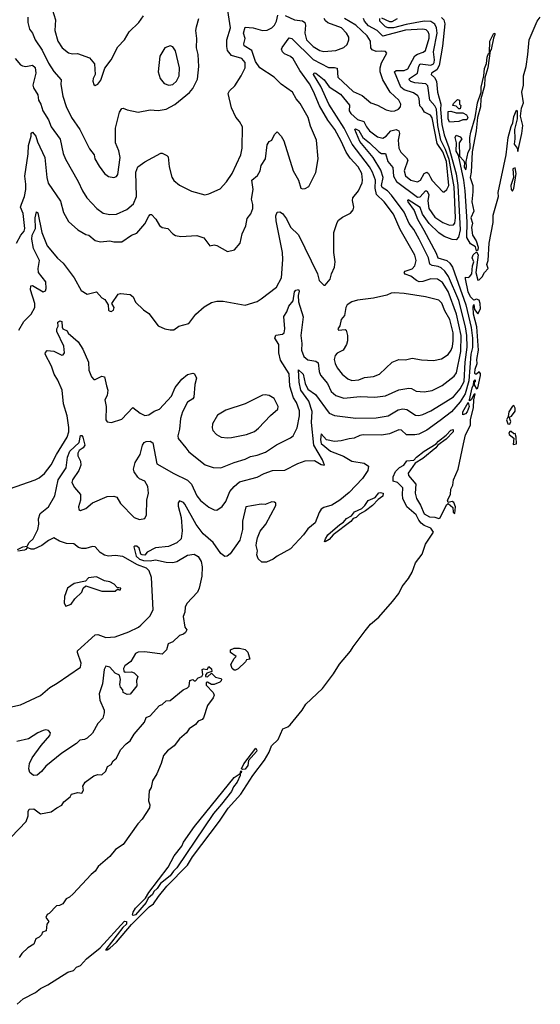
# Model space of a CAD drawing. Extents: x 1603745 to 1745082, y 385868 to 533966.
# Tile 285 of 646: x 1721850 to 1725743, y 386545 to 393906. Entities that reach past the tile are written whole.
import ezdxf

# ---------------------------------------------------------------- set-up
doc = ezdxf.new("R2010")
doc.units = 0

msp = doc.modelspace()

# ---------------------------------------------------------------- linework, layer by layer
at = {"layer": '0CON20XD'}
for points in [[(1721815, 393616.7), (1721855, 393568.6), (1721870.2, 393560.2), (1721895, 393556.2), (1721945, 393564.6), (1721965, 393549.4), (1721971.2, 393505), (1721949.1, 393415), (1721952.3, 393395), (1721984.6, 393345), (1721991.8, 393305), (1722009.1, 393275), (1722023.8, 393225), (1722065, 393157.1), (1722085.8, 393105), (1722151.7, 393011.7), (1722175.5, 392905), (1722193.1, 392863.1), (1722287.8, 392695), (1722319.1, 392625), (1722351.5, 392575), (1722425.7, 392495), (1722475, 392459.6), (1722525, 392450), (1722575, 392451.5), (1722652.4, 392487.6), (1722700.7, 392529.3), (1722724.1, 392585), (1722717.5, 392765), (1722733.8, 392806.2), (1722785, 392843.8), (1722905, 392906.7), (1722915, 392907.5), (1722950.7, 392890.7), (1722960, 392880), (1722967.8, 392805), (1722987.3, 392727.3), (1723002.7, 392702.7), (1723045, 392668.5), (1723135, 392622.7), (1723235, 392597.1), (1723265, 392604.3), (1723348.3, 392641.7), (1723397, 392693), (1723439.4, 392755), (1723503.3, 392895), (1723514.4, 392945), (1723515.6, 393105), (1723495, 393143.8), (1723466.8, 393176.8), (1723433.3, 393246.7), (1723410, 393355), (1723418.8, 393375), (1723459.3, 393410.7), (1723507.5, 393485), (1723535.5, 393545), (1723535.4, 393585), (1723511.4, 393615), (1723435, 393638.4), (1723404.2, 393675), (1723398.4, 393705), (1723400, 393755), (1723425.3, 393845), (1723406.2, 393975)], [(1722092.9, 393985), (1722116.9, 393905), (1722113.1, 393825), (1722135, 393746.2), (1722167.1, 393695), (1722215, 393657.1), (1722245, 393650.5), (1722281.7, 393651.7), (1722371.7, 393621.7), (1722409.2, 393575), (1722413.8, 393495), (1722398.8, 393465), (1722396.2, 393445), (1722405, 393420), (1722415, 393412.5)], [(1721825.6, 392235), (1721857.5, 392295), (1721882.3, 392325), (1721889.2, 392345), (1721875, 392456.2), (1721857.3, 392505), (1721863.5, 392526.5), (1721886.3, 392583.7), (1721894.8, 392635), (1721897, 392675), (1721889.4, 392735), (1721912.4, 392902.4), (1721914.8, 392965), (1721936.9, 393035), (1721935, 393057.5), (1721945, 393063.8), (1721971.9, 393035), (1721983, 392993), (1722039.1, 392875), (1722053.3, 392725), (1722063.8, 392683.8), (1722155, 392548), (1722178.5, 392465), (1722215, 392396), (1722284.5, 392334.5), (1722345, 392300.8), (1722366.7, 392295), (1722415, 392254), (1722455, 392244.2), (1722525, 392252.9), (1722555, 392246), (1722615, 392245.7), (1722686.7, 392295), (1722725, 392310.8), (1722785, 392380.6), (1722815, 392438), (1722825, 392448.8), (1722835, 392448.8), (1722867.5, 392415), (1722895, 392366.7), (1722915, 392353.3), (1722956.7, 392345), (1722994.2, 392304.2), (1723015, 392293.3), (1723055, 392286), (1723175, 392291.2), (1723226.1, 392276.1), (1723272.5, 392215), (1723305, 392222), (1723325, 392218), (1723405, 392173.3), (1723455.9, 392184.1), (1723498.8, 392235), (1723514, 392305), (1723540.8, 392365), (1723550.8, 392419.2), (1723578.6, 392455), (1723594.2, 392494.2), (1723594.5, 392525), (1723583.9, 392565), (1723596, 392636), (1723585.6, 392705), (1723629.1, 392740.9), (1723647.9, 392775), (1723656.9, 392815), (1723688.5, 392865), (1723699.7, 392970.3), (1723715, 392993.8), (1723736.2, 393005), (1723755, 393047.5), (1723775, 393066.7), (1723805, 393036), (1723825, 393001.2), (1723895, 392776.7), (1723934, 392705), (1723952.5, 392645), (1723965, 392640), (1723985, 392643.8), (1724011.7, 392658.3), (1724065.5, 392764.5), (1724081.9, 392865), (1724069.5, 393005), (1724025, 393108.8), (1724008.2, 393175), (1723948.6, 393278.6), (1723918.6, 393315), (1723889.2, 393365), (1723805, 393424.4), (1723752.2, 393475), (1723645, 393546.4), (1723614.3, 393594.3), (1723586.4, 393676.4), (1723529.8, 393709.8), (1723526.5, 393725), (1723535.7, 393765), (1723524.6, 393804.6), (1723535, 393849.2), (1723595, 393844.7), (1723665, 393824.5), (1723701.7, 393828.3), (1723735, 393845.6), (1723754.7, 393865.3), (1723770.4, 393895), (1723781.6, 393938.4)], [(1721832.5, 389945), (1721874.5, 389965.5), (1721905, 389970), (1721922.1, 389997.9), (1721951.2, 390025), (1721986, 390095), (1721994.4, 390135), (1721990, 390175), (1722003.3, 390215), (1722066.7, 390265), (1722112.2, 390345), (1722137.2, 390465), (1722198.1, 390555), (1722206.9, 390635), (1722225, 390681.1), (1722294, 390745), (1722305, 390796.2), (1722315, 390796.9), (1722321.8, 390785), (1722337.7, 390725), (1722325, 390705.5), (1722294.5, 390685), (1722283.6, 390665), (1722284.3, 390645), (1722305.5, 390605), (1722306.8, 390575), (1722292, 390535), (1722244.4, 390465), (1722240.6, 390445), (1722258.8, 390408.8), (1722305.6, 390355), (1722304.6, 390315), (1722290.4, 390265), (1722292.9, 390245), (1722305, 390237.1), (1722345, 390252.2), (1722395, 390294.3), (1722505, 390340), (1722555, 390344.5), (1722575.4, 390335.4), (1722605, 390288.6), (1722705, 390183.1), (1722745, 390169.2), (1722785, 390176.7), (1722798.6, 390205), (1722800, 390315), (1722814.3, 390365), (1722807.5, 390415), (1722785.4, 390455), (1722745, 390473.8), (1722734.7, 390484.7), (1722707.1, 390525), (1722701.8, 390545), (1722713.4, 390596.6), (1722751.9, 390655), (1722769.2, 390725), (1722781.2, 390745), (1722795, 390752), (1722825, 390755.8), (1722845, 390741.2), (1722875.7, 390585), (1723002, 390512), (1723105, 390462.1), (1723135, 390432.2), (1723175.4, 390345), (1723201.3, 390311.3), (1723265, 390260.8), (1723305, 390240.8), (1723325, 390238.6), (1723365, 390265.8), (1723390.4, 390305), (1723421.4, 390378.6), (1723452.9, 390417.1), (1723495, 390451.6), (1723625, 390484.6), (1723677.1, 390512.9), (1723740, 390535), (1723833.1, 390536.9), (1723931.1, 390588.9), (1723985, 390608.1), (1724055, 390610.8), (1724105, 390581.2), (1724130, 390575), (1724114.2, 390615), (1724048.5, 390725), (1724032.5, 390895), (1724036.3, 390976.3), (1724013.3, 391055), (1723951.9, 391135), (1723939.7, 391195), (1723935, 391287.5), (1723970.2, 391255), (1723984.8, 391185), (1724004.4, 391144.4), (1724062.9, 391102.9), (1724165, 390964.5), (1724205, 390946.4), (1724363.1, 390926.9), (1724515, 390928.8), (1724605, 390943.3), (1724679.7, 390990.3), (1724715, 390996.9), (1724745, 390991.3), (1724809.5, 390949.5), (1724835, 390946.2), (1724865, 390953.2), (1724925, 390980.4), (1725035, 391048.1), (1725095, 391086.2), (1725145, 391146.6), (1725175, 391200.4), (1725181.7, 391345), (1725196.4, 391456.4), (1725194.1, 391545), (1725185, 391609.5), (1725135, 391806.7), (1725056.9, 391985), (1725030.4, 392025), (1725001.8, 392051.8), (1724980.7, 392060.7), (1724935, 392067), (1724918.2, 392078.2), (1724907.1, 392125), (1724837.7, 392265), (1724797.8, 392337.8), (1724763, 392383), (1724725, 392467.5), (1724630.6, 392595), (1724599.7, 392625), (1724560.2, 392650.2), (1724556.2, 392665), (1724568.6, 392725), (1724550.2, 392780.2), (1724494, 392875), (1724394, 392995), (1724356, 393085), (1724360.5, 393089.5), (1724385, 393076.5), (1724415.2, 393025.2), (1724465, 392985.6), (1724535, 392916.8), (1724555, 392906), (1724585.5, 392905), (1724602.5, 392845), (1724640.5, 392800.5), (1724644.6, 392735), (1724667.5, 392695), (1724825, 392577.9), (1724845, 392582.6), (1724885, 392625.4), (1724895, 392626.1), (1724908.7, 392598.7), (1724902.1, 392552.1), (1724910.4, 392495), (1724955, 392428.7), (1725015, 392388.8), (1725065, 392370.3), (1725095, 392371.8), (1725105, 392385.7), (1725109.2, 392425), (1725100.2, 392655), (1725061.3, 392861.3), (1725035, 392935), (1724999.6, 393005), (1724978.1, 393115), (1724967, 393237), (1724955, 393261.6), (1724916.7, 393305), (1724901.5, 393411.5), (1724886.1, 393426.1), (1724805, 393433.2), (1724773.9, 393443.9), (1724763, 393455), (1724765, 393466.2), (1724824.6, 393505.4), (1724835, 393559.4), (1724845, 393575.8), (1724924.1, 393565.9), (1724944.7, 393575), (1724950.7, 393585), (1724953.2, 393605), (1724943.9, 393665), (1724971, 393805), (1724966.5, 393845), (1724955, 393872.4), (1724925, 393891.5), (1724875, 393894.9), (1724739.4, 393870.6), (1724645, 393844.7), (1724604.7, 393844.7), (1724585, 393852), (1724544.4, 393894.4), (1724542.7, 393915)], [(1721843.5, 391585), (1721881.2, 391648.8), (1721937.1, 391705), (1721964.3, 391755), (1721962.7, 391785), (1721930.8, 391885), (1721933.1, 391916.9), (1721945, 391918.1), (1722025, 391872.2), (1722042.2, 391877.8), (1722048.7, 391895), (1722046.5, 391945), (1721991, 392015), (1721987.1, 392045), (1721997.8, 392105), (1721953, 392195), (1721940.7, 392265), (1721944.5, 392295), (1721968.2, 392345), (1721966.5, 392425), (1721975, 392470), (1721985, 392462.5), (1722014.6, 392314.6), (1722055.3, 392215.3), (1722132.4, 392122.4), (1722175.8, 392085), (1722256.9, 391976.9), (1722310.9, 391880.9), (1722355, 391854.2), (1722425, 391870), (1722465, 391826.7), (1722486.2, 391815), (1722512.5, 391775), (1722513.8, 391735), (1722519.3, 391729.3), (1722535, 391723.8), (1722551.2, 391735), (1722556, 391755), (1722540, 391785), (1722585.9, 391854.1), (1722605, 391858), (1722675, 391851.2), (1722697.5, 391835), (1722715, 391793.3), (1722776.1, 391736.1), (1722815, 391710), (1722885, 391616.7), (1722935, 391593.8), (1722975, 391586.2), (1723001.7, 391588.3), (1723040, 391615), (1723115, 391634.2), (1723166.1, 391703.9), (1723229.7, 391760.3), (1723285, 391791.2), (1723325, 391800.6), (1723370.5, 391800.5), (1723535, 391771.2), (1723625, 391800), (1723655, 391820), (1723770.8, 391905), (1723806.7, 391975), (1723817.4, 392112.6), (1723815.3, 392165), (1723766.9, 392403.1), (1723765, 392440), (1723775, 392467.5), (1723795, 392470), (1723815, 392456), (1723845, 392417.5), (1723875.8, 392355), (1723935, 392297.1), (1724077.5, 392005), (1724090, 391955), (1724125, 391920), (1724135, 391920), (1724172, 391965), (1724182, 392005), (1724204.4, 392055), (1724208.1, 392095), (1724198.9, 392165), (1724200.3, 392229.7), (1724200, 392315), (1724225, 392390), (1724235, 392406.2), (1724265, 392428.8), (1724325, 392460), (1724343.3, 392485), (1724348.8, 392505), (1724338.8, 392555), (1724342, 392575), (1724384, 392625), (1724410.5, 392685), (1724414.5, 392705), (1724409.4, 392755), (1724380.5, 392805), (1724320.2, 392870.2), (1724290.3, 392915), (1724255, 392996.4), (1724205.7, 393085), (1724154.9, 393154.9), (1724091, 393261), (1724048.3, 393368.3), (1724017.7, 393425), (1723944.6, 393524.6), (1723895, 393613.8), (1723875, 393629.4), (1723829.4, 393649.4), (1723815.4, 393665), (1723806.9, 393685), (1723813.2, 393696.8), (1723865, 393770), (1723885, 393765.5), (1724045, 393607), (1724158.8, 393548.8), (1724205, 393549.2), (1724223.6, 393543.6), (1724230, 393475), (1724345, 393368.2), (1724410, 393340), (1724475, 393284.4), (1724525, 393266.9), (1724591.5, 393231.5), (1724629.4, 393220.6), (1724655, 393224.6), (1724682.2, 393237.8), (1724697.5, 393255), (1724701.1, 393275), (1724686.2, 393305), (1724619.6, 393365), (1724565.9, 393455.9), (1724545.9, 393515), (1724544.7, 393545), (1724556.4, 393583.6), (1724596.7, 393655), (1724586.7, 393666.7), (1724555, 393670), (1724515, 393667.1), (1724485, 393679.2), (1724476.5, 393695), (1724472.9, 393745), (1724448.1, 393785), (1724362.8, 393865), (1724277.8, 393915)], [(1721910.4, 393925), (1721910, 393885), (1721923.5, 393835), (1721945.7, 393805.7), (1721966.9, 393755), (1722017.8, 393677.8), (1722065, 393580.5), (1722105, 393518.1), (1722160.9, 393455), (1722158.5, 393421.5), (1722171.8, 393335), (1722196.6, 393256.6), (1722237.8, 393175), (1722299.2, 393085), (1722371.4, 392941.4), (1722407.1, 392895), (1722413.1, 392865), (1722445, 392811.4), (1722484.3, 392755), (1722515, 392732.5), (1722555, 392726.2), (1722575, 392733.3), (1722585, 392747.5), (1722600.3, 392875), (1722590.3, 392925), (1722565.4, 392985), (1722567.3, 393095), (1722597.1, 393215), (1722615, 393241.2), (1722625, 393243.8), (1722655, 393230.8), (1722735, 393214.2), (1722825, 393231.4), (1722885, 393227.8), (1722945, 393237.5), (1723009.6, 393270.4), (1723119.6, 393360.4), (1723145, 393390.6), (1723179.3, 393460.7), (1723189.6, 393555), (1723183.6, 393645), (1723171.1, 393695), (1723173.5, 393765), (1723167.1, 393825), (1723172, 393852), (1723190, 393915)], [(1722216.8, 390856.8), (1722204.8, 390945), (1722177.2, 391035), (1722166.8, 391135), (1722135, 391211.5), (1722107.7, 391255), (1722087.7, 391315), (1722040, 391405), (1722042.1, 391417.9), (1722055, 391433.3), (1722105, 391426.7), (1722165, 391398.8), (1722175, 391400), (1722185.8, 391414.2), (1722180, 391465), (1722127.8, 391575), (1722127.5, 391595), (1722137.5, 391615), (1722136.2, 391645), (1722150, 391655), (1722165, 391650), (1722167, 391607), (1722173.3, 391595), (1722205, 391580), (1722213, 391563), (1722286.4, 391496.4), (1722322.3, 391442.3), (1722364.7, 391344.7), (1722367.5, 391285), (1722386, 391235), (1722405, 391216.2), (1722415, 391216), (1722465, 391240), (1722485, 391236.2), (1722498.2, 391168.2), (1722509.5, 391135), (1722503.8, 391095), (1722485.6, 391065), (1722495.6, 391015), (1722494, 390915), (1722505, 390898.8), (1722536.1, 390893.9), (1722615, 390918.8), (1722695, 391006.2), (1722750, 390965), (1722785, 390947.5), (1722815, 390952.5), (1722855, 390980), (1722895, 390994.4), (1722985, 391090.6), (1723012.8, 391157.2), (1723062.4, 391217.6), (1723105, 391252.5), (1723145, 391263.8), (1723157.3, 391257.3), (1723172, 391225), (1723160.9, 391179.1), (1723153.1, 391085), (1723145, 391071.4), (1723105, 391045.6), (1723068.5, 390975), (1723051.8, 390925), (1723045.6, 390845.6), (1723033.3, 390795), (1723035.8, 390775), (1723091.4, 390705), (1723115, 390676), (1723238, 390578), (1723296.8, 390556.8), (1723355, 390554.4), (1723453.8, 390595), (1723535, 390620), (1723575, 390640.4), (1723625, 390649.6), (1723687.3, 390672.7), (1723771.4, 390728.6), (1723875, 390778.6), (1723894.6, 390795.4), (1723924.6, 390855), (1723942.5, 390945), (1723941.7, 390981.7), (1723920, 391045), (1723898.3, 391078.3), (1723870, 391165), (1723865, 391257.1), (1723800.1, 391360.1), (1723787.7, 391415), (1723787, 391477), (1723757.1, 391525), (1723765, 391548.1), (1723815, 391553.6), (1723827.6, 391565), (1723832.8, 391595), (1723825, 391688), (1723847.6, 391722.4), (1723862.8, 391765), (1723894.2, 391805), (1723905, 391870.5), (1723915, 391882.9), (1723935, 391888.1), (1723939.1, 391875), (1723931.5, 391845), (1723935, 391797.5), (1723970.9, 391685), (1723952.9, 391545), (1723960.5, 391485), (1723957.1, 391435), (1723975, 391386.9), (1724005, 391362.7), (1724065, 391353.1), (1724081.1, 391341.1), (1724089.3, 391275), (1724098.4, 391248.4), (1724152.3, 391185), (1724180.5, 391125), (1724215.3, 391095.3), (1724275, 391076.9), (1724395, 391088.5), (1724506, 391084), (1724585, 391093.8), (1724685, 391137.9), (1724759.4, 391150.6), (1724778.9, 391148.9), (1724815, 391128.1), (1724875, 391123.6), (1724935.3, 391134.7), (1725008.2, 391171.8), (1725100.1, 391239.9), (1725116.4, 391265), (1725148.7, 391425), (1725151.1, 391545), (1725116.2, 391705), (1725055, 391872.8), (1725011.7, 391941.7), (1724975, 391966.7), (1724925, 391968), (1724865, 391947.5), (1724836.8, 391946.8), (1724816.7, 391955), (1724775, 391989.4), (1724732.1, 392002.1), (1724724, 392015), (1724733.3, 392025), (1724785, 392043.8), (1724804.5, 392065.5), (1724815.4, 392105), (1724805.3, 392145), (1724696, 392336), (1724645, 392452.9), (1724575.8, 392545), (1724518.8, 392598.8), (1724509.5, 392645), (1724510.8, 392705), (1724489.6, 392765), (1724466.5, 392805), (1724337.3, 392975), (1724277.2, 393095), (1724162.1, 393275), (1724101.2, 393405), (1724047.6, 393495), (1724052.8, 393507.2), (1724065, 393504.7), (1724126, 393455), (1724165, 393404.7), (1724249.5, 393349.5), (1724315.7, 393265.7), (1724314.8, 393225.2), (1724326.5, 393205), (1724375, 393160.4), (1724423.7, 393143.7), (1724442.4, 393105), (1724465, 393075.8), (1724525, 393030.6), (1724565, 393019.6), (1724590.8, 393035), (1724626.3, 393073.7), (1724665, 393084.6), (1724685, 393075.5), (1724690.8, 393055), (1724680.8, 393005), (1724685.4, 392945), (1724700.8, 392915), (1724743.3, 392873.3), (1724752.1, 392855), (1724725.9, 392775), (1724735, 392737.8), (1724774.4, 392705), (1724825, 392694.2), (1724847.3, 392705), (1724875, 392756.5), (1724895, 392766.7), (1724906.6, 392756.6), (1724921.7, 392725), (1724935, 392703.8), (1725015, 392620), (1725025, 392618), (1725045, 392636.5), (1725058.4, 392665), (1725042.2, 392845), (1725015, 392917.7), (1724971.2, 392981.2), (1724935, 393171.5), (1724921.6, 393191.6), (1724876.1, 393215), (1724860, 393245), (1724841.6, 393261.6), (1724837.2, 393317.2), (1724827.6, 393337.6), (1724795, 393357.8), (1724725, 393381.9), (1724700.5, 393400.5), (1724653.3, 393515), (1724664.8, 393525.2), (1724725, 393524.8), (1724751.5, 393538.5), (1724804.4, 393635.6), (1724825, 393649), (1724868.2, 393661.8), (1724885, 393676.2), (1724912.7, 393767.3), (1724913.1, 393795), (1724904.7, 393815), (1724889.8, 393829.8), (1724865, 393836), (1724735, 393828.5), (1724565, 393781.9), (1724522.8, 393825), (1724459.2, 393859.2), (1724427.7, 393895), (1724420.9, 393915)], [(1722415, 393412.5), (1722435, 393423.3), (1722457.7, 393452.3), (1722486.2, 393543.8), (1722533.8, 393606.2), (1722585, 393702), (1722634.4, 393755), (1722669.2, 393815), (1722740, 393885), (1722775, 393933.3)], [(1723835, 393936.2), (1723905, 393904.1), (1723965, 393895.9), (1723982.2, 393885), (1723987.9, 393865), (1723982.2, 393805), (1723995.7, 393755), (1724045, 393704.2), (1724095, 393675.8), (1724125, 393667.4), (1724215, 393675.9), (1724275, 393696.9), (1724299.2, 393720.8), (1724312.5, 393755), (1724311.2, 393775), (1724295, 393804.4), (1724255.4, 393845), (1724155, 393882.8), (1724136.5, 393896.5), (1724126.7, 393915)], [(1724555, 393918.8), (1724615, 393892.5), (1724635, 393893), (1724675, 393915.2)], [(1725005, 393920.8), (1725021, 393905), (1725029.3, 393875), (1725011.4, 393708.6), (1724987.5, 393562.5), (1724969.9, 393530.1), (1724930, 393505), (1724926.7, 393495), (1724952.5, 393472.5), (1724965.9, 393445), (1724973.5, 393365), (1724999.8, 393275), (1724997.7, 393235), (1725007.7, 393122.3)], [(1725220.8, 391835), (1725205, 391870), (1725182.7, 391967.3), (1725185, 391980), (1725205, 391977.5), (1725215, 391982.5), (1725231.4, 392005), (1725235.5, 392064.5), (1725245.8, 392095), (1725233.6, 392126.4), (1725241.2, 392148.8), (1725265, 392170), (1725278, 392148), (1725260.5, 392015), (1725275, 391957.5), (1725285, 391960), (1725307.4, 391982.6), (1725325, 392015.7), (1725352.9, 392045), (1725343.9, 392075), (1725354.6, 392105), (1725360, 392235), (1725391.7, 392388.3), (1725390, 392445), (1725430.5, 392585), (1725428.5, 392615), (1725489.2, 392895), (1725504, 393026), (1725525, 393106.7), (1725538.8, 393135), (1725545, 393182.5), (1725565, 393230), (1725570, 393225), (1725571.2, 393165), (1725550, 393085), (1725553.8, 393015), (1725546.7, 392975), (1725570, 392945), (1725575, 392920), (1725604.4, 393055), (1725611.5, 393115), (1725595.8, 393185), (1725602, 393245), (1725618.5, 393285), (1725605.6, 393365), (1725616.4, 393415), (1725616.8, 393485), (1725636.4, 393555), (1725650.4, 393645), (1725659.2, 393755), (1725720.6, 393895), (1725743.3, 393925)], [(1725265, 392177.5), (1725258.3, 392208.3), (1725221.1, 392231.1), (1725195, 392277.5), (1725197.3, 392395), (1725180.5, 392625), (1725170.8, 392705), (1725131.7, 392891.7), (1725115, 392922.5), (1725117.5, 392985), (1725106.7, 393025), (1725115, 393042.5), (1725145, 393030), (1725156.7, 393015), (1725137.5, 392985), (1725140, 392885), (1725171.7, 392851.7), (1725177.5, 392835), (1725173.9, 392803.9), (1725185.9, 392784.1), (1725191.2, 392805), (1725188, 392845), (1725204.2, 392915), (1725218.3, 392941.7), (1725217.3, 393025), (1725224.4, 393065.6), (1725256, 393175), (1725274.5, 393285), (1725300, 393365), (1725302, 393402), (1725321.4, 393485), (1725325, 393540), (1725342.1, 393577.9), (1725345, 393626.7), (1725355, 393653.8), (1725362.5, 393657.5), (1725366.7, 393745), (1725395, 393805.8), (1725403.3, 393803.3), (1725404, 393795), (1725392.5, 393767.5), (1725375, 393683.8), (1725367.1, 393672.9), (1725351.1, 393545), (1725328.8, 393471.2), (1725325, 393410), (1725298.9, 393315), (1725295.4, 393255), (1725274, 393175), (1725264.5, 393075), (1725232.5, 392917.5), (1725226.7, 392765), (1725218.8, 392725), (1725238, 392665), (1725238.8, 392618.8), (1725231.4, 392545), (1725246.7, 392475), (1725224.4, 392425), (1725236.2, 392385), (1725228.8, 392351.2), (1725235.7, 392295), (1725262.6, 392252.6), (1725279.2, 392205), (1725275, 392183.3), (1725265, 392177.5)], [(1722965, 393415.7), (1722995, 393421.9), (1723023.1, 393445), (1723043.1, 393485), (1723044.3, 393545.7), (1723015, 393673.3), (1722995, 393703.8), (1722975, 393711.2), (1722935.8, 393694.2), (1722897, 393633), (1722885.8, 393515.8), (1722900.8, 393465), (1722929.7, 393429.7), (1722965, 393415.7)], [(1725145, 393240), (1725135, 393240), (1725115, 393260), (1725090, 393265), (1725095, 393280), (1725125, 393310), (1725140, 393305), (1725140, 393275), (1725150, 393265), (1725145, 393240)], [(1725065, 393138.8), (1725054, 393165), (1725055, 393220), (1725073, 393223), (1725115, 393210), (1725165, 393210), (1725192.5, 393195), (1725201.2, 393175), (1725195, 393157.5), (1725165, 393157.5), (1725135, 393143.8), (1725065, 393138.8)], [(1725007.7, 393122.3), (1725023.1, 393045), (1725059, 392949), (1725113.5, 392753.5), (1725127.5, 392665), (1725144.9, 392335), (1725131.3, 392278.7), (1725115, 392259.7), (1725085, 392261.2), (1725024.7, 392285), (1724985, 392313.4), (1724912.6, 392382.6), (1724862.6, 392452.6), (1724845, 392501.7), (1724755, 392559.2), (1724748.9, 392555), (1724753.3, 392545), (1724799.8, 392479.8), (1724825.2, 392415), (1724871.8, 392331.8), (1724965, 392161.5), (1724977.4, 392125), (1725045, 392105.6), (1725067.5, 392085), (1725086.5, 392055), (1725185.7, 391775), (1725225.1, 391605), (1725236.6, 391525), (1725236.4, 391455), (1725224.8, 391405), (1725207.9, 391205), (1725181.2, 391108.8), (1725145, 391048.9), (1725079.2, 390975), (1724995, 390908.3), (1724895, 390838.1), (1724835, 390808.1), (1724805, 390801.6), (1724741.6, 390801.6), (1724706.4, 390836.4), (1724685, 390838.9), (1724615, 390810), (1724555, 390798.8), (1724417.8, 390802.2), (1724392.5, 390797.5), (1724352.2, 390777.8), (1724313.4, 390773.4), (1724255, 390756.2), (1724205, 390751.8), (1724145, 390765.5), (1724105, 390808.8), (1724099.8, 390765), (1724105, 390736.5), (1724175, 390679.2), (1724272.6, 390642.6), (1724335, 390605.2), (1724425, 390591.2), (1724458.1, 390568.1), (1724452.9, 390535), (1724412.5, 390475), (1724315, 390371.8), (1724245, 390312.6), (1724185, 390277.5), (1724125, 390258.9), (1724105, 390245.9), (1724088.7, 390221.3), (1724060.8, 390145), (1724005, 390100.3), (1723971.9, 390055), (1723875, 389950), (1723774.5, 389895.5), (1723745, 389872.5), (1723695, 389850.4), (1723660.4, 389850.4), (1723634.2, 389875), (1723623.1, 389905), (1723628.9, 389935), (1723618.5, 389975), (1723620.4, 389995), (1723627.6, 390032.4), (1723647.6, 390082.4), (1723690.8, 390135), (1723766, 390275), (1723765, 390292.5), (1723755, 390300), (1723735, 390301.2), (1723685, 390282), (1723655, 390283.3), (1723540, 390265), (1723517.4, 390157.4), (1723515.5, 390095), (1723497.3, 390015), (1723425, 389913.3), (1723401.2, 389895), (1723385, 389893.5), (1723354.6, 389915), (1723296.9, 389996.9), (1723222.7, 390062.7), (1723170.9, 390130.9), (1723085, 390284.2), (1723075, 390295.7), (1723045, 390308.8), (1723035.8, 390294.2), (1723035, 390270), (1723057.8, 390185), (1723066.2, 390085), (1723056.4, 390023.6), (1723025, 389993.8), (1722962.3, 389967.7), (1722865, 389956.8), (1722802.5, 389925), (1722785, 389903.8), (1722765, 389904.2), (1722755, 389911.2), (1722742.5, 389955), (1722725, 389969.1), (1722709.2, 389970.8), (1722703.8, 389965), (1722720.4, 389895), (1722745, 389871.7), (1722777, 389863), (1722825, 389859.2), (1722865, 389866.8), (1722945, 389850.3), (1722995, 389848.5), (1723025, 389856.2), (1723105, 389903.5), (1723155, 389909.3), (1723185, 389891.8), (1723206.6, 389855), (1723214.8, 389815), (1723211.9, 389745), (1723192.8, 389655), (1723180.7, 389625), (1723099.8, 389540.2), (1723088.1, 389515), (1723084.5, 389475.5), (1723072.5, 389445), (1723086.2, 389365), (1723100, 389345), (1723091.2, 389325), (1723075, 389312), (1723045, 389301.2), (1722994.5, 389255.5), (1722960.3, 389239.7), (1722946.7, 389195), (1722915, 389161.4), (1722785, 389179.1), (1722735, 389176.9), (1722715, 389168), (1722682, 389108), (1722636.7, 389075), (1722627.5, 389055), (1722630, 389035), (1722638.3, 389028.3), (1722685, 389031.2), (1722705, 389022.5), (1722732.5, 388995), (1722722.5, 388965), (1722726.2, 388925), (1722675, 388863.8), (1722655, 388860), (1722623.8, 388875), (1722622.5, 388895), (1722602.9, 388915), (1722598.6, 388935), (1722604.1, 388974.1), (1722596.7, 389006.7), (1722565, 389021.2), (1722525, 389066), (1722495, 389073.3), (1722482.2, 389047.8), (1722469.1, 388940.9), (1722443.3, 388865), (1722448.5, 388818.5), (1722481.5, 388745), (1722481.9, 388725), (1722471.5, 388685), (1722434.6, 388645), (1722395, 388571.9), (1722355, 388534.4), (1722335, 388524.4), (1722300.4, 388519.6), (1722275, 388494.2), (1722165, 388423.1), (1722045.7, 388325), (1722014.2, 388285), (1721981.7, 388258.3), (1721954.3, 388254.3), (1721926.8, 388276.8), (1721918.9, 388305), (1721924.6, 388345), (1721943.5, 388386.5), (1722010.2, 388479.8), (1722076, 388555), (1722081.2, 388575), (1722065, 388592), (1722045, 388595.8), (1722025, 388590.8), (1721985, 388574.3), (1721915, 388530), (1721829.7, 388510.3)], [(1725535, 392623.3), (1725545, 392642.5), (1725562, 392755), (1725555, 392797.5), (1725538.3, 392791.7), (1725543.8, 392725), (1725522, 392665), (1725526.2, 392635), (1725535, 392623.3)], [(1721830, 386545), (1721875, 386587.1), (1721967.1, 386632.9), (1722005, 386664), (1722059.6, 386690.4), (1722211.2, 386785), (1722252.3, 386797.7), (1722275, 386822), (1722304.2, 386835.8), (1722350, 386885), (1722451.7, 386968.3), (1722635, 387165.8), (1722650, 387165), (1722648.8, 387145), (1722620.5, 387119.5), (1722493.8, 386955), (1722495, 386950), (1722505, 386952), (1722525, 386963.8), (1722575, 387008.9), (1722687.2, 387142.8), (1722817.2, 387272.8), (1722850, 387295), (1722888.1, 387351.9), (1722951.2, 387428.8), (1723105.1, 387584.9), (1723143.1, 387646.9), (1723344.7, 387915), (1723408.7, 388011.3), (1723505, 388116.1), (1723593.5, 388256.5), (1723679.8, 388370.2), (1723715, 388429.7), (1723733.5, 388476.5), (1723782.5, 388525), (1723817.8, 388605), (1723855, 388620.5), (1723872.5, 388635), (1723962.3, 388745), (1723990.7, 388789.3), (1724115, 388906.8), (1724195.9, 389015), (1724241.1, 389088.9), (1724325, 389183.8), (1724343, 389217), (1724433.8, 389336.2), (1724473.4, 389386.6), (1724535, 389439.4), (1724637.9, 389555), (1724684.3, 389615), (1724711.2, 389668.8), (1724757.5, 389727.5), (1724785.2, 389774.8), (1724810.5, 389845), (1724858.7, 389911.3), (1724885, 389985.5), (1724945.3, 390075), (1724925, 390105.6), (1724875, 390125.2), (1724852.1, 390142.1), (1724833.9, 390163.9), (1724815, 390203.8), (1724744.6, 390264.6), (1724715.6, 390325), (1724711.6, 390355), (1724715.8, 390405), (1724675, 390446.7), (1724642.5, 390455), (1724641.7, 390488.3), (1724660.9, 390529.1), (1724690.9, 390559.1), (1724723.5, 390576.5), (1724745, 390608.8), (1724798.3, 390611.7), (1724817.5, 390635), (1724875, 390680.8), (1724965.6, 390734.4), (1724980.9, 390755), (1725039.7, 390800.3), (1725075, 390837.5), (1725092.3, 390842.3), (1725092.5, 390825), (1725039.1, 390770.9), (1724975.8, 390724.2), (1724963.2, 390705), (1724865.7, 390624.3), (1724808.7, 390591.3), (1724755.5, 390515), (1724758.6, 390498.6), (1724813.4, 390433.4), (1724807.7, 390365), (1724817.5, 390325), (1724847.1, 390277.1), (1724875, 390212.8), (1724915, 390189.5), (1724955, 390186.5), (1724985, 390175.6), (1724995, 390180.8), (1725041.8, 390278.2), (1725055, 390290), (1725088.8, 390258.8), (1725090.4, 390225), (1725105.3, 390215), (1725108.7, 390265), (1725096.4, 390296.4), (1725085, 390302.9), (1725055, 390297.5), (1725049.2, 390315), (1725072.9, 390355), (1725073.6, 390395), (1725088.9, 390425), (1725094.6, 390465), (1725128.9, 390545), (1725167.8, 390735), (1725185, 390802.5), (1725220.8, 390875), (1725221.1, 390915), (1725244.7, 391005.3), (1725246.5, 391063.5), (1725255, 391107.5), (1725245, 391100), (1725226.6, 391063.4), (1725215, 391057.5), (1725213.5, 391063.5), (1725232.8, 391152.8), (1725243.3, 391176.7), (1725245, 391200), (1725255, 391212.5), (1725255, 391197.5), (1725247.5, 391192.5), (1725249.4, 391175), (1725265, 391145.8), (1725275, 391154.5), (1725296.7, 391245), (1725295, 391261.2), (1725285, 391273.1), (1725265, 391256), (1725255, 391256.7), (1725253.9, 391263.9), (1725255, 391293.8), (1725272, 391335), (1725267.5, 391365), (1725280, 391435), (1725268.8, 391608.8), (1725244.4, 391705), (1725241.7, 391758.3), (1725245, 391777.5), (1725250, 391740), (1725275, 391706.2), (1725297.2, 391745), (1725294.6, 391785), (1725285, 391808.1), (1725265, 391815.6), (1725245, 391810), (1725220.8, 391835)], [(1724335, 391209.1), (1724385, 391214), (1724429.5, 391230.5), (1724495, 391238.2), (1724541.2, 391255), (1724635, 391344.2), (1724685, 391365.5), (1724735, 391362.2), (1724784.4, 391375.6), (1724855, 391361.9), (1724945, 391358.1), (1725005, 391369.2), (1725055, 391402.9), (1725077.7, 391435), (1725086.5, 391463.5), (1725092.4, 391505), (1725090.7, 391565), (1725067.1, 391665), (1725029.4, 391729.4), (1725006.4, 391786.4), (1724985, 391809.6), (1724885, 391833.8), (1724725, 391859.2), (1724653, 391863), (1724628.6, 391861.4), (1724595, 391847.5), (1724495, 391823.3), (1724375, 391810), (1724333.2, 391796.8), (1724298.8, 391775), (1724288, 391755), (1724280, 391695), (1724253.8, 391665), (1724243.9, 391616.1), (1724230, 391595), (1724233.9, 391583.9), (1724285, 391590), (1724292.5, 391585), (1724302, 391545), (1724302, 391505), (1724295, 391477.5), (1724270, 391435), (1724225, 391413.3), (1724208.2, 391395), (1724201.6, 391365), (1724208.2, 391335), (1724223.8, 391303.8), (1724260.5, 391255), (1724305, 391220), (1724335, 391209.1)], [(1723405, 390778.6), (1723435, 390783.1), (1723546, 390804), (1723605, 390828.1), (1723635, 390852.2), (1723725, 390947.1), (1723781.4, 390995), (1723781.9, 391015), (1723753.3, 391075), (1723715.7, 391095.7), (1723685, 391100.8), (1723665, 391097.5), (1723535, 391032.9), (1723392.4, 390987.6), (1723330.3, 390949.7), (1723292, 390885), (1723288.8, 390855), (1723294.3, 390834.3), (1723321.2, 390805), (1723355.7, 390785.7), (1723405, 390778.6)], [(1725165, 390952), (1725162.8, 390975), (1725205, 391043.3), (1725211.3, 391015), (1725197.5, 390975), (1725185, 390960), (1725165, 390952)], [(1725515, 390882.5), (1725523, 390903), (1725510, 390935), (1725528.3, 390941.7), (1725555, 390980), (1725555, 391002.5), (1725545, 391022.5), (1725535, 391016.7), (1725506.7, 390975), (1725501.7, 390938.3), (1725490, 390915), (1725500, 390885), (1725515, 390882.5)], [(1721775, 390398), (1721965, 390465.6), (1721995, 390480.8), (1722035, 390513.3), (1722085, 390576.9), (1722125.4, 390655), (1722205.9, 390785), (1722217.2, 390825), (1722216.8, 390856.8)], [(1725540, 390730), (1725565, 390734.7), (1725563.6, 390783.6), (1725555, 390812.5), (1725545, 390810), (1725525.9, 390825.9), (1725515, 390826.2), (1725508, 390815), (1725510.8, 390805), (1725546.2, 390776.2), (1725540, 390730)], [(1724135, 390002.5), (1724130, 390005), (1724136.2, 390025), (1724154.2, 390055), (1724245, 390133.1), (1724271.7, 390148.3), (1724295, 390175.6), (1724332.5, 390197.5), (1724353.8, 390226.2), (1724408.1, 390251.9), (1724431.5, 390275), (1724455, 390311.4), (1724507.5, 390332.5), (1724535, 390368.1), (1724548.5, 390371.5), (1724569.2, 390365), (1724565, 390343.8), (1724530.9, 390319.1), (1724487.3, 390272.7), (1724436.3, 390233.7), (1724391.4, 390208.6), (1724365.3, 390184.7), (1724344.5, 390175.5), (1724326.3, 390153.7), (1724194.5, 390055.5), (1724165, 390020), (1724135, 390002.5)], [(1721776.4, 388766.4), (1721856.1, 388783.9), (1722005.9, 388854.1), (1722075, 388913.8), (1722131.4, 388945), (1722304.2, 389065), (1722309.1, 389095), (1722281.8, 389175), (1722283.3, 389186.7), (1722415, 389308.2), (1722435, 389309.6), (1722495, 389287.9), (1722565, 389293.1), (1722665, 389330), (1722738, 389365), (1722755, 389380), (1722823, 389447), (1722848.6, 389495), (1722836.5, 389735), (1722819.4, 389785), (1722799.2, 389805), (1722730.5, 389830.5), (1722622.3, 389892.3), (1722565, 389899.8), (1722515, 389894.9), (1722485, 389901.5), (1722452.6, 389922.6), (1722413.6, 389965), (1722395, 389967.6), (1722345, 389953.5), (1722315, 389952), (1722290.9, 389960.9), (1722255, 389986.2), (1722199.4, 389989.4), (1722146.7, 390006.7), (1722105, 390032), (1722065, 390012.9), (1722015.8, 389974.2), (1721955, 389946.7), (1721935, 389947.3), (1721905, 389960), (1721896, 389945), (1721885, 389940), (1721835, 389933.3)], [(1722195, 389522.5), (1722235, 389536.7), (1722263.3, 389575), (1722313.8, 389625), (1722323.8, 389656.2), (1722345, 389672.5), (1722465, 389634), (1722565, 389632.5), (1722585, 389650), (1722592.5, 389642.5), (1722605, 389643.3), (1722607.5, 389655), (1722580, 389660), (1722557.5, 389685), (1722523.6, 389703.6), (1722485, 389711.2), (1722425, 389741.2), (1722365, 389732.5), (1722341.2, 389708.8), (1722258.3, 389691.7), (1722206.7, 389655), (1722183.9, 389593.9), (1722183.3, 389545), (1722195, 389522.5)], [(1723465, 389042.5), (1723455, 389042.5), (1723440, 389055), (1723430, 389085), (1723455, 389130), (1723470, 389145), (1723426.7, 389175), (1723426.7, 389195), (1723455, 389206.7), (1723495, 389207.5), (1723537, 389197), (1723557, 389177), (1723570, 389125), (1723545, 389120), (1723537.5, 389105), (1723485, 389053.3), (1723465, 389042.5)], [(1721786.5, 387793.5), (1721897.9, 387912.1), (1721914.2, 387955), (1721913.8, 387986.2), (1721920, 388005), (1721955, 388006.2), (1722005, 387970), (1722086.4, 387983.6), (1722127.5, 388015), (1722165, 388033.8), (1722180.3, 388059.7), (1722227.5, 388095), (1722237.5, 388115), (1722285, 388127.5), (1722315, 388122.5), (1722326.7, 388146.7), (1722322.5, 388175), (1722340, 388205), (1722405, 388252.5), (1722435, 388262.5), (1722465, 388260), (1722493, 388287), (1722507, 388323), (1722533, 388337), (1722550, 388365), (1722573.3, 388385), (1722605, 388446.7), (1722647, 388493), (1722676.4, 388513.6), (1722706.7, 388565), (1722783.8, 388655), (1722795, 388690), (1722825, 388702.5), (1722895, 388780), (1722915, 388786.7), (1722945, 388812.5), (1722975, 388816.7), (1723072.5, 388895), (1723105, 388910), (1723117, 388923), (1723122.5, 388965), (1723145, 388972.5), (1723155, 388962.5), (1723165, 388962.5), (1723183.9, 388986.1), (1723213.3, 388996.7), (1723218.8, 389011.2), (1723215, 389047.5), (1723225, 389052.5), (1723251.7, 389048.3), (1723265, 389070), (1723285, 389052.5), (1723287, 389033), (1723250.7, 389019.3), (1723240, 389005), (1723240, 388995), (1723255, 388993.3), (1723285, 389020), (1723315, 388990), (1723355, 388980), (1723360, 388975), (1723357, 388963), (1723347, 388953), (1723305, 388936.7), (1723285, 388936.7), (1723255, 388952.5), (1723245, 388950), (1723245, 388930), (1723297.5, 388875), (1723303.3, 388855), (1723296.7, 388835), (1723255, 388780), (1723223.6, 388686.4), (1723215, 388673.3), (1723185, 388662.5), (1723165, 388637.5), (1723117.5, 388605), (1723097.5, 388575), (1723045, 388528.8), (1723005, 388476.7), (1722955, 388440), (1722925, 388403.8), (1722908.8, 388345), (1722875, 388266.7), (1722844.4, 388215.6), (1722833.9, 388166.1), (1722818.3, 388141.7), (1722812.5, 388065), (1722823.8, 388035), (1722821.2, 388015), (1722765, 387930), (1722733.8, 387895), (1722625, 387740.8), (1722567.3, 387702.7), (1722525, 387651.2), (1722438, 387575), (1722415, 387540), (1722384, 387516), (1722249.5, 387370.5), (1722223.6, 387346.4), (1722197, 387333), (1722173, 387297), (1722147, 387283), (1722125, 387280), (1722070, 387225), (1722055, 387217.5), (1722046.7, 387195), (1722067.5, 387165), (1722052.5, 387145), (1722047.5, 387095), (1722020, 387085), (1722012.5, 387065), (1721995, 387047.5), (1721970, 387035), (1721956.7, 386995), (1721911.7, 386968.3), (1721866.1, 386923.9), (1721845.6, 386894.4)], [(1723515, 388300), (1723510, 388305), (1723525, 388342.5), (1723615, 388460), (1723622.5, 388445), (1723620, 388435), (1723561.7, 388368.3), (1723555, 388330), (1723535, 388304), (1723515, 388300)], [(1722698.3, 387208.3), (1722694, 387214), (1722698, 387235), (1722715, 387263.3), (1722791.2, 387338.8), (1722815, 387381.2), (1722960.5, 387569.5), (1723005.5, 387655), (1723061.8, 387728.2), (1723075, 387757.1), (1723156.7, 387875), (1723455, 388241.2), (1723500, 388270), (1723505, 388290), (1723510, 388285), (1723507.5, 388275), (1723500, 388270), (1723500, 388255), (1723475.6, 388205), (1723448.6, 388171.4), (1723434.2, 388135), (1723360, 388040), (1723299.5, 387970.5), (1723025.4, 387564.6), (1722999.4, 387540.6), (1722975, 387506.2), (1722902.9, 387447.1), (1722878.3, 387411.7), (1722852.3, 387387.7), (1722843.8, 387365), (1722812, 387338), (1722795, 387306.2), (1722715, 387214), (1722698.3, 387208.3)]]:
    msp.add_lwpolyline(points, dxfattribs=at)

doc.saveas('drawing.dxf')
